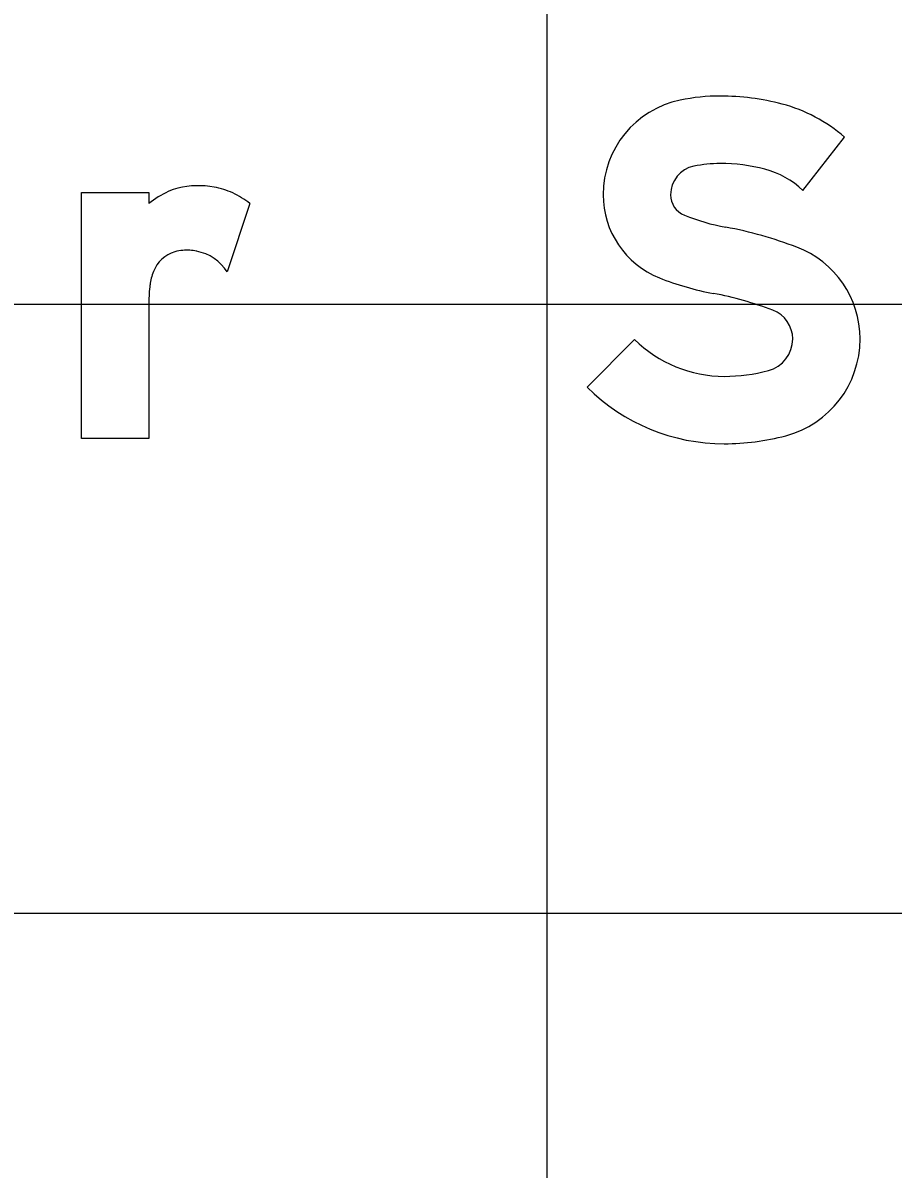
# Model space of a CAD drawing. Extents: x 1797809 to 2198143, y 249608 to 1237864.
# Drawn here: x 2196736.549 to 2196739.407, y 1237208.266 to 1237212.031 of the extents above; entities that cross this region are included whole.
import ezdxf

# ---------------------------------------------------------------- set-up
doc = ezdxf.new("R2010")
doc.units = 0
for name, color, linetype in [('GSBWFILL', 7, 'Continuous'), ('GSCOLORFILL', 7, 'Continuous'), ('GSOUTLINE', 7, 'Continuous'), ('GSSHT', 7, 'Continuous')]:
    doc.layers.add(name, color=color, linetype=linetype)

msp = doc.modelspace()

# ---------------------------------------------------------------- linework, layer by layer
at = {"layer": 'GSBWFILL'}
msp.add_line((2196737.2951, 1237211.4385), (2196737.2201, 1237211.2134), dxfattribs=at)
for points in [[(2196739.111, 1237211.4813), (2196739.248, 1237211.6561)], [(2196736.9629, 1237211.1133), (2196736.9629, 1237210.6664), (2196736.7415, 1237210.6664), (2196736.7415, 1237211.4747), (2196736.9629, 1237211.4747), (2196736.9629, 1237211.4385)], [(2196738.5582, 1237210.9918), (2196738.4023, 1237210.8345)]]:
    msp.add_lwpolyline(points, dxfattribs=at)
for centre, major_axis, ratio, start_param, end_param in [((2196738.8397, 1237211.1388), (0, 0.6523), 0.999996, 0, 0.202758), ((2196738.8397, 1237210.9912), (0, 0.7999), 0.999996, 6.026234, 6.283185), ((2196738.7722, 1237211.467), (0, 0.3172), 0.999996, 0.202758, 1.570796), ((2196738.9139, 1237211.2737), (0, 0.5078), 0.999996, 5.565152, 6.026234), ((2196738.7722, 1237211.467), (0, 0.0957), 0.999996, 0.202758, 1.570796), ((2196738.8397, 1237211.1388), (0, 0.4308), 0.999996, 0, 0.202758), ((2196738.8397, 1237210.9912), (0, 0.5784), 0.999996, 6.026234, 6.283185), ((2196738.9139, 1237211.2737), (0, 0.2864), 0.999996, 5.523837, 6.026234), ((2196737.0981, 1237211.3273), (0, 0.1661), 0.999998, 0.24142, 0.443663), ((2196737.1266, 1237211.2117), (0, 0.2851), 0.999998, 6.103268, 6.524606), ((2196737.133, 1237211.2471), (0, 0.2491), 0.999998, 5.846069, 6.103268), ((2196737.1855, 1237211.1435), (0, 0.3696), 0.999998, 0.443663, 0.646229), ((2196737.1076, 1237211.1926), (0, 0.3092), 0.999998, 5.631644, 5.846069), ((2196738.7488, 1237211.467), (0, 0.2938), 0.999996, 1.570796, 2.761249), ((2196738.7488, 1237211.467), (0, 0.0724), 0.999996, 1.570796, 2.761249), ((2196738.9901, 1237212.0705), (0, 0.7224), 0.999996, 2.761249, 2.95744), ((2196738.611, 1237210.0352), (0, 1.348), 0.999996, 5.918637, 6.099033), ((2196738.9766, 1237210.9932), (0, 0.3226), 0.999996, 4.712389, 5.918637), ((2196737.0805, 1237211.1735), (0, 0.1107), 0.999998, 0.293855, 1.188904), ((2196737.0827, 1237211.1663), (0, 0.1182), 0.999998, 0.067293, 0.293855), ((2196737.0867, 1237211.1075), (0, 0.1772), 0.999998, 6.094384, 6.350479), ((2196737.0913, 1237211.1319), (0, 0.1523), 0.999998, 5.27661, 6.094384), ((2196737.1382, 1237211.1504), (0, 0.1728), 0.999998, 1.188904, 1.450084), ((2196738.9901, 1237212.0705), (0, 0.9438), 0.999996, 2.761249, 2.95744), ((2196737.4322, 1237211.1127), (0, 0.4693), 0.999998, 1.445958, 1.569673), ((2196738.611, 1237210.0352), (0, 1.1265), 0.999996, 5.918637, 6.099033), ((2196738.9766, 1237210.9932), (0, 0.1011), 0.999996, 4.712389, 5.918637), ((2196738.8531, 1237211.2893), (0, 0.4189), 0.999996, 2.360607, 3.141593), ((2196738.9702, 1237210.9932), (0, 0.1075), 0.999996, 3.401517, 4.712389), ((2196738.9702, 1237210.9932), (0, 0.3289), 0.999996, 3.401517, 4.712389), ((2196738.8531, 1237211.4336), (0, 0.5632), 0.999996, 3.141593, 3.401517), ((2196738.8531, 1237211.2893), (0, 0.6403), 0.999996, 2.360607, 3.141593), ((2196738.8531, 1237211.4336), (0, 0.7846), 0.999996, 3.141593, 3.401517)]:
    msp.add_ellipse(centre, major_axis=major_axis, ratio=ratio, start_param=start_param, end_param=end_param, dxfattribs=at)
at = {"layer": 'GSCOLORFILL'}
msp.add_line((2196737.2951, 1237211.4385), (2196737.2201, 1237211.2134), dxfattribs=at)
for points in [[(2196739.111, 1237211.4813), (2196739.248, 1237211.6561)], [(2196736.9629, 1237211.1133), (2196736.9629, 1237210.6664), (2196736.7415, 1237210.6664), (2196736.7415, 1237211.4747), (2196736.9629, 1237211.4747), (2196736.9629, 1237211.4385)], [(2196738.5582, 1237210.9918), (2196738.4023, 1237210.8345)]]:
    msp.add_lwpolyline(points, dxfattribs=at)
for centre, major_axis, ratio, start_param, end_param in [((2196738.8397, 1237211.1388), (0, 0.6523), 0.999996, 0, 0.202758), ((2196738.8397, 1237210.9912), (0, 0.7999), 0.999996, 6.026234, 6.283185), ((2196738.7722, 1237211.467), (0, 0.3172), 0.999996, 0.202758, 1.570796), ((2196738.9139, 1237211.2737), (0, 0.5078), 0.999996, 5.565152, 6.026234), ((2196738.7722, 1237211.467), (0, 0.0957), 0.999996, 0.202758, 1.570796), ((2196738.8397, 1237211.1388), (0, 0.4308), 0.999996, 0, 0.202758), ((2196738.8397, 1237210.9912), (0, 0.5784), 0.999996, 6.026234, 6.283185), ((2196738.9139, 1237211.2737), (0, 0.2864), 0.999996, 5.523837, 6.026234), ((2196737.0981, 1237211.3273), (0, 0.1661), 0.999998, 0.24142, 0.443663), ((2196737.1266, 1237211.2117), (0, 0.2851), 0.999998, 6.103268, 6.524606), ((2196737.133, 1237211.2471), (0, 0.2491), 0.999998, 5.846069, 6.103268), ((2196737.1855, 1237211.1435), (0, 0.3696), 0.999998, 0.443663, 0.646229), ((2196737.1076, 1237211.1926), (0, 0.3092), 0.999998, 5.631644, 5.846069), ((2196738.7488, 1237211.467), (0, 0.2938), 0.999996, 1.570796, 2.761249), ((2196738.7488, 1237211.467), (0, 0.0724), 0.999996, 1.570796, 2.761249), ((2196738.9901, 1237212.0705), (0, 0.7224), 0.999996, 2.761249, 2.95744), ((2196738.611, 1237210.0352), (0, 1.348), 0.999996, 5.918637, 6.099033), ((2196738.9766, 1237210.9932), (0, 0.3226), 0.999996, 4.712389, 5.918637), ((2196737.0805, 1237211.1735), (0, 0.1107), 0.999998, 0.293855, 1.188904), ((2196737.0827, 1237211.1663), (0, 0.1182), 0.999998, 0.067293, 0.293855), ((2196737.0867, 1237211.1075), (0, 0.1772), 0.999998, 6.094384, 6.350479), ((2196737.0913, 1237211.1319), (0, 0.1523), 0.999998, 5.27661, 6.094384), ((2196737.1382, 1237211.1504), (0, 0.1728), 0.999998, 1.188904, 1.450084), ((2196738.9901, 1237212.0705), (0, 0.9438), 0.999996, 2.761249, 2.95744), ((2196737.4322, 1237211.1127), (0, 0.4693), 0.999998, 1.445958, 1.569673), ((2196738.611, 1237210.0352), (0, 1.1265), 0.999996, 5.918637, 6.099033), ((2196738.9766, 1237210.9932), (0, 0.1011), 0.999996, 4.712389, 5.918637), ((2196738.8531, 1237211.2893), (0, 0.4189), 0.999996, 2.360607, 3.141593), ((2196738.9702, 1237210.9932), (0, 0.1075), 0.999996, 3.401517, 4.712389), ((2196738.9702, 1237210.9932), (0, 0.3289), 0.999996, 3.401517, 4.712389), ((2196738.8531, 1237211.4336), (0, 0.5632), 0.999996, 3.141593, 3.401517), ((2196738.8531, 1237211.2893), (0, 0.6403), 0.999996, 2.360607, 3.141593), ((2196738.8531, 1237211.4336), (0, 0.7846), 0.999996, 3.141593, 3.401517)]:
    msp.add_ellipse(centre, major_axis=major_axis, ratio=ratio, start_param=start_param, end_param=end_param, dxfattribs=at)
at = {"layer": 'GSOUTLINE'}
msp.add_line((2196737.2951, 1237211.4385), (2196737.2201, 1237211.2134), dxfattribs=at)
for points in [[(2196739.111, 1237211.4813), (2196739.248, 1237211.6561)], [(2196736.9629, 1237211.1133), (2196736.9629, 1237210.6664), (2196736.7415, 1237210.6664), (2196736.7415, 1237211.4747), (2196736.9629, 1237211.4747), (2196736.9629, 1237211.4385)], [(2196738.5582, 1237210.9918), (2196738.4023, 1237210.8345)]]:
    msp.add_lwpolyline(points, dxfattribs=at)
for centre, major_axis, ratio, start_param, end_param in [((2196738.8397, 1237211.1388), (0, 0.6523), 0.999996, 0, 0.202758), ((2196738.8397, 1237210.9912), (0, 0.7999), 0.999996, 6.026234, 6.283185), ((2196738.7722, 1237211.467), (0, 0.3172), 0.999996, 0.202758, 1.570796), ((2196738.9139, 1237211.2737), (0, 0.5078), 0.999996, 5.565152, 6.026234), ((2196738.7722, 1237211.467), (0, 0.0957), 0.999996, 0.202758, 1.570796), ((2196738.8397, 1237211.1388), (0, 0.4308), 0.999996, 0, 0.202758), ((2196738.8397, 1237210.9912), (0, 0.5784), 0.999996, 6.026234, 6.283185), ((2196738.9139, 1237211.2737), (0, 0.2864), 0.999996, 5.523837, 6.026234), ((2196737.0981, 1237211.3273), (0, 0.1661), 0.999998, 0.24142, 0.443663), ((2196737.1266, 1237211.2117), (0, 0.2851), 0.999998, 6.103268, 6.524606), ((2196737.133, 1237211.2471), (0, 0.2491), 0.999998, 5.846069, 6.103268), ((2196737.1855, 1237211.1435), (0, 0.3696), 0.999998, 0.443663, 0.646229), ((2196737.1076, 1237211.1926), (0, 0.3092), 0.999998, 5.631644, 5.846069), ((2196738.7488, 1237211.467), (0, 0.2938), 0.999996, 1.570796, 2.761249), ((2196738.7488, 1237211.467), (0, 0.0724), 0.999996, 1.570796, 2.761249), ((2196738.9901, 1237212.0705), (0, 0.7224), 0.999996, 2.761249, 2.95744), ((2196738.611, 1237210.0352), (0, 1.348), 0.999996, 5.918637, 6.099033), ((2196738.9766, 1237210.9932), (0, 0.3226), 0.999996, 4.712389, 5.918637), ((2196737.0805, 1237211.1735), (0, 0.1107), 0.999998, 0.293855, 1.188904), ((2196737.0827, 1237211.1663), (0, 0.1182), 0.999998, 0.067293, 0.293855), ((2196737.0867, 1237211.1075), (0, 0.1772), 0.999998, 6.094384, 6.350479), ((2196737.0913, 1237211.1319), (0, 0.1523), 0.999998, 5.27661, 6.094384), ((2196737.1382, 1237211.1504), (0, 0.1728), 0.999998, 1.188904, 1.450084), ((2196738.9901, 1237212.0705), (0, 0.9438), 0.999996, 2.761249, 2.95744), ((2196737.4322, 1237211.1127), (0, 0.4693), 0.999998, 1.445958, 1.569673), ((2196738.611, 1237210.0352), (0, 1.1265), 0.999996, 5.918637, 6.099033), ((2196738.9766, 1237210.9932), (0, 0.1011), 0.999996, 4.712389, 5.918637), ((2196738.8531, 1237211.2893), (0, 0.4189), 0.999996, 2.360607, 3.141593), ((2196738.9702, 1237210.9932), (0, 0.1075), 0.999996, 3.401517, 4.712389), ((2196738.9702, 1237210.9932), (0, 0.3289), 0.999996, 3.401517, 4.712389), ((2196738.8531, 1237211.4336), (0, 0.5632), 0.999996, 3.141593, 3.401517), ((2196738.8531, 1237211.2893), (0, 0.6403), 0.999996, 2.360607, 3.141593), ((2196738.8531, 1237211.4336), (0, 0.7846), 0.999996, 3.141593, 3.401517)]:
    msp.add_ellipse(centre, major_axis=major_axis, ratio=ratio, start_param=start_param, end_param=end_param, dxfattribs=at)
at = {"layer": 'GSSHT'}
for p, q in [((2196738.2713, 1237163.1062), (2196738.2713, 1237223.1062)), ((2196808.2713, 1237211.1062), (2196678.2713, 1237211.1062)), ((2196808.2713, 1237209.1062), (2196678.2713, 1237209.1062))]:
    msp.add_line(p, q, dxfattribs=at)

doc.saveas('drawing.dxf')
